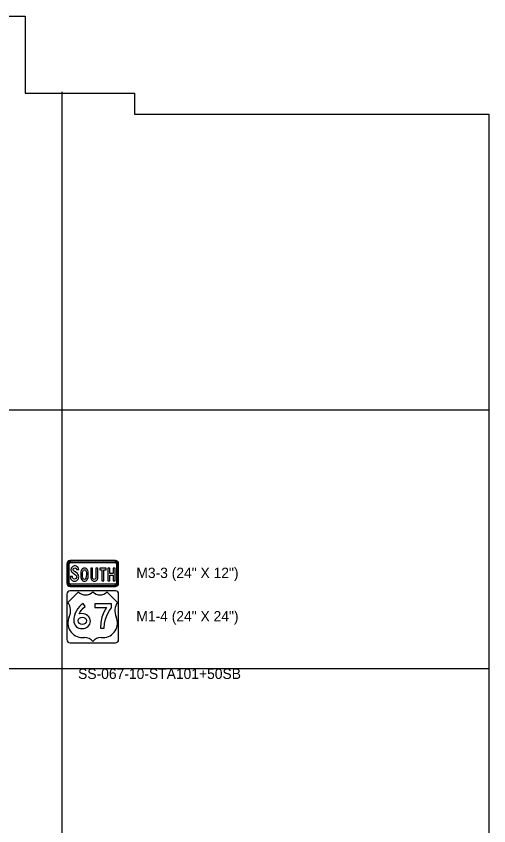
# Model space of a CAD drawing. Extents: x 1001568 to 1002149, y 1840825 to 1841423.
# Drawn here: x 1001963.88 to 1001982.13, y 1841279.4 to 1841310.67 of the extents above; entities that cross this region are included whole.
import ezdxf

# ---------------------------------------------------------------- set-up
doc = ezdxf.new("R2010")
doc.units = 0
for name, color, linetype in [('40', 7, 'Continuous'), ('R_No Plot', 7, 'Continuous'), ('SIGNS', 7, 'Continuous')]:
    doc.layers.add(name, color=color, linetype=linetype)

msp = doc.modelspace()

# ---------------------------------------------------------------- linework, layer by layer
at = {"layer": 'R_No Plot'}
for p, q in [((1001965.65, 1841307.745), (1001965.65, 1841248.127)), ((1001890.65, 1841295.469), (1001982.133, 1841295.469)), ((1001890.65, 1841285.469), (1001982.133, 1841285.469))]:
    msp.add_line(p, q, dxfattribs=at)
msp.add_lwpolyline([(1001886.411, 1841310.667), (1001964.232, 1841310.667), (1001964.232, 1841307.694), (1001968.454, 1841307.694), (1001968.454, 1841306.882), (1001982.133, 1841306.882), (1001982.133, 1841248.127), (1001886.411, 1841248.127)], close=True, dxfattribs=at)
at = {"layer": 'SIGNS'}
for p, q in [((1001965.839, 1841289.52), (1001965.839, 1841288.77)), ((1001965.87, 1841289.52), (1001965.922, 1841289.52)), ((1001967.714, 1841289.645), (1001965.964, 1841289.645)), ((1001965.964, 1841289.561), (1001965.964, 1841289.613)), ((1001967.714, 1841289.613), (1001967.714, 1841289.561)), ((1001967.755, 1841289.52), (1001967.808, 1841289.52)), ((1001967.839, 1841288.77), (1001967.839, 1841289.52)), ((1001965.922, 1841288.77), (1001965.87, 1841288.77)), ((1001965.964, 1841288.676), (1001965.964, 1841288.728)), ((1001965.964, 1841288.645), (1001967.714, 1841288.645)), ((1001967.714, 1841288.728), (1001967.714, 1841288.676)), ((1001967.808, 1841288.77), (1001967.755, 1841288.77)), ((1001965.839, 1841288.344), (1001965.839, 1841286.594)), ((1001966.28, 1841288.427), (1001965.88, 1841288.028)), ((1001967.714, 1841288.469), (1001965.964, 1841288.469)), ((1001967.797, 1841288.028), (1001967.398, 1841288.427)), ((1001967.839, 1841286.594), (1001967.839, 1841288.344)), ((1001966.439, 1841286.671), (1001966.519, 1841286.671)), ((1001967.158, 1841286.671), (1001967.238, 1841286.671)), ((1001965.839, 1841286.594), (1001965.839, 1841286.594)), ((1001965.964, 1841286.469), (1001967.714, 1841286.469))]:
    msp.add_line(p, q, dxfattribs=at)
for points in [[(1001965.87, 1841289.52), (1001965.87, 1841288.77), (1001965.922, 1841288.77), (1001965.922, 1841289.52), (1001965.87, 1841289.52), (1001965.87, 1841289.52)], [(1001967.714, 1841289.613), (1001965.964, 1841289.613), (1001965.964, 1841289.561), (1001967.714, 1841289.561), (1001967.714, 1841289.613), (1001967.714, 1841289.613)], [(1001967.808, 1841288.77), (1001967.808, 1841289.52), (1001967.755, 1841289.52), (1001967.755, 1841288.77), (1001967.808, 1841288.77), (1001967.808, 1841288.77)], [(1001965.972, 1841289.025), (1001965.972, 1841289.02), (1001965.975, 1841288.985), (1001965.983, 1841288.953), (1001965.997, 1841288.923), (1001966.017, 1841288.896), (1001966.041, 1841288.872), (1001966.069, 1841288.855), (1001966.1, 1841288.845), (1001966.135, 1841288.842), (1001966.169, 1841288.845), (1001966.2, 1841288.855), (1001966.227, 1841288.871), (1001966.252, 1841288.894), (1001966.271, 1841288.921), (1001966.284, 1841288.95), (1001966.293, 1841288.982), (1001966.295, 1841289.017), (1001966.292, 1841289.05), (1001966.282, 1841289.081), (1001966.266, 1841289.111), (1001966.244, 1841289.139), (1001966.201, 1841289.176), (1001966.135, 1841289.222), (1001966.091, 1841289.255), (1001966.081, 1841289.272), (1001966.078, 1841289.291), (1001966.083, 1841289.316), (1001966.098, 1841289.338), (1001966.121, 1841289.352), (1001966.147, 1841289.357), (1001966.176, 1841289.353), (1001966.196, 1841289.339), (1001966.207, 1841289.319), (1001966.216, 1841289.291), (1001966.295, 1841289.291), (1001966.282, 1841289.349), (1001966.252, 1841289.395), (1001966.23, 1841289.413), (1001966.205, 1841289.426), (1001966.176, 1841289.434), (1001966.145, 1841289.436), (1001966.116, 1841289.434), (1001966.089, 1841289.425), (1001966.064, 1841289.411), (1001966.042, 1841289.392), (1001966.009, 1841289.344), (1001965.998, 1841289.288), (1001966.001, 1841289.26), (1001966.009, 1841289.233), (1001966.023, 1841289.209), (1001966.042, 1841289.187), (1001966.135, 1841289.121), (1001966.17, 1841289.094), (1001966.191, 1841289.075), (1001966.21, 1841289.046), (1001966.216, 1841289.016), (1001966.211, 1841288.982), (1001966.194, 1841288.953), (1001966.167, 1841288.932), (1001966.135, 1841288.925), (1001966.099, 1841288.933), (1001966.072, 1841288.956), (1001966.056, 1841288.988), (1001966.051, 1841289.025)], [(1001966.761, 1841289.343), (1001966.761, 1841288.988), (1001966.764, 1841288.96), (1001966.772, 1841288.933), (1001966.784, 1841288.908), (1001966.802, 1841288.886), (1001966.823, 1841288.867), (1001966.847, 1841288.854), (1001966.873, 1841288.846), (1001966.902, 1841288.843), (1001966.929, 1841288.846), (1001966.955, 1841288.855), (1001966.978, 1841288.869), (1001966.999, 1841288.888), (1001967.016, 1841288.911), (1001967.028, 1841288.935), (1001967.035, 1841288.962), (1001967.038, 1841288.99), (1001967.038, 1841289.343), (1001966.963, 1841289.343), (1001966.963, 1841288.993), (1001966.959, 1841288.962), (1001966.946, 1841288.938), (1001966.923, 1841288.92), (1001966.894, 1841288.914), (1001966.866, 1841288.92), (1001966.845, 1841288.939), (1001966.832, 1841288.963), (1001966.828, 1841288.993), (1001966.828, 1841289.343)], [(1001967.195, 1841288.853), (1001967.266, 1841288.853), (1001967.266, 1841289.282), (1001967.358, 1841289.282), (1001967.358, 1841289.343), (1001967.106, 1841289.343), (1001967.106, 1841289.282), (1001967.195, 1841289.282)], [(1001967.425, 1841288.853), (1001967.492, 1841288.853), (1001967.492, 1841289.078), (1001967.627, 1841289.078), (1001967.627, 1841288.853), (1001967.702, 1841288.853), (1001967.702, 1841289.343), (1001967.627, 1841289.343), (1001967.627, 1841289.147), (1001967.492, 1841289.147), (1001967.492, 1841289.343), (1001967.425, 1841289.343)], [(1001965.964, 1841288.676), (1001967.714, 1841288.676), (1001967.714, 1841288.728), (1001965.964, 1841288.728), (1001965.964, 1841288.676), (1001965.964, 1841288.676)], [(1001967.132, 1841287.03), (1001967.283, 1841287.03), (1001967.295, 1841287.207), (1001967.332, 1841287.379), (1001967.394, 1841287.547), (1001967.481, 1841287.71), (1001967.565, 1841287.822), (1001967.565, 1841287.97), (1001966.92, 1841287.97), (1001966.92, 1841287.829), (1001967.374, 1841287.829), (1001967.269, 1841287.645), (1001967.194, 1841287.45), (1001967.148, 1841287.245)]]:
    msp.add_lwpolyline(points, close=True, dxfattribs=at)
for points in [[(1001966.666, 1841289.099), (1001966.663, 1841289.158), (1001966.657, 1841289.21), (1001966.645, 1841289.254), (1001966.629, 1841289.289), (1001966.609, 1841289.317), (1001966.584, 1841289.337), (1001966.555, 1841289.349), (1001966.521, 1841289.353), (1001966.486, 1841289.349), (1001966.456, 1841289.337), (1001966.431, 1841289.317), (1001966.411, 1841289.289), (1001966.395, 1841289.254), (1001966.383, 1841289.21), (1001966.376, 1841289.158), (1001966.374, 1841289.099), (1001966.376, 1841289.039), (1001966.383, 1841288.987), (1001966.394, 1841288.943), (1001966.41, 1841288.907), (1001966.43, 1841288.879), (1001966.455, 1841288.859), (1001966.484, 1841288.847), (1001966.518, 1841288.843), (1001966.552, 1841288.847), (1001966.582, 1841288.859), (1001966.608, 1841288.879), (1001966.629, 1841288.907), (1001966.645, 1841288.943), (1001966.656, 1841288.987), (1001966.663, 1841289.039), (1001966.666, 1841289.099)], [(1001966.595, 1841289.101), (1001966.59, 1841289.02), (1001966.576, 1841288.961), (1001966.552, 1841288.926), (1001966.519, 1841288.915), (1001966.485, 1841288.927), (1001966.46, 1841288.964), (1001966.446, 1841289.026), (1001966.441, 1841289.114), (1001966.444, 1841289.171), (1001966.454, 1841289.219), (1001966.465, 1841289.249), (1001966.479, 1841289.27), (1001966.497, 1841289.283), (1001966.519, 1841289.287), (1001966.54, 1841289.283), (1001966.558, 1841289.269), (1001966.572, 1841289.245), (1001966.583, 1841289.213), (1001966.592, 1841289.162), (1001966.595, 1841289.101)], [(1001965.839, 1841288.344), (1001965.839, 1841288.344)], [(1001965.964, 1841288.469), (1001965.964, 1841288.469)], [(1001967.714, 1841288.469), (1001967.714, 1841288.469)], [(1001966.547, 1841287.864), (1001966.472, 1841287.988), (1001966.397, 1841287.933), (1001966.328, 1841287.867), (1001966.266, 1841287.789), (1001966.211, 1841287.701), (1001966.164, 1841287.608), (1001966.132, 1841287.515), (1001966.112, 1841287.423), (1001966.106, 1841287.331), (1001966.111, 1841287.264), (1001966.128, 1841287.203), (1001966.156, 1841287.148), (1001966.196, 1841287.1), (1001966.244, 1841287.061), (1001966.299, 1841287.034), (1001966.361, 1841287.017), (1001966.429, 1841287.012), (1001966.489, 1841287.016), (1001966.547, 1841287.03), (1001966.599, 1841287.054), (1001966.649, 1841287.088), (1001966.693, 1841287.132), (1001966.725, 1841287.181), (1001966.744, 1841287.235), (1001966.75, 1841287.294), (1001966.743, 1841287.358), (1001966.724, 1841287.416), (1001966.692, 1841287.468), (1001966.648, 1841287.513), (1001966.597, 1841287.547), (1001966.542, 1841287.572), (1001966.482, 1841287.587), (1001966.416, 1841287.592), (1001966.315, 1841287.582), (1001966.357, 1841287.659), (1001966.41, 1841287.732), (1001966.474, 1841287.8), (1001966.547, 1841287.864)], [(1001966.271, 1841287.316), (1001966.285, 1841287.373), (1001966.325, 1841287.418), (1001966.377, 1841287.445), (1001966.436, 1841287.454), (1001966.495, 1841287.445), (1001966.548, 1841287.418), (1001966.589, 1841287.373), (1001966.603, 1841287.316), (1001966.589, 1841287.259), (1001966.548, 1841287.213), (1001966.495, 1841287.186), (1001966.436, 1841287.177), (1001966.377, 1841287.186), (1001966.325, 1841287.213), (1001966.285, 1841287.259), (1001966.271, 1841287.316)], [(1001965.964, 1841286.469), (1001965.964, 1841286.469)], [(1001967.714, 1841286.469), (1001967.714, 1841286.469)]]:
    msp.add_lwpolyline(points, dxfattribs=at)
for centre, radius, start, end in [((1001965.964, 1841289.52), 0.125, 90.0002, 179.9998), ((1001965.964, 1841289.52), 0.0937, 90.0002, 179.9998), ((1001965.964, 1841289.52), 0.0417, 90.0002, 179.9998), ((1001967.714, 1841289.52), 0.125, 360, 90.0002), ((1001967.714, 1841289.52), 0.0937, 360, 90.0002), ((1001967.714, 1841289.52), 0.0417, 360, 90.0002), ((1001965.964, 1841288.77), 0.125, 179.9998, 270.0001), ((1001965.964, 1841288.77), 0.0937, 179.9998, 270.0001), ((1001965.964, 1841288.77), 0.0417, 179.9998, 270.0001), ((1001967.714, 1841288.77), 0.125, 270.0001, 0.0003), ((1001967.714, 1841288.77), 0.0937, 270.0001, 0.0003), ((1001967.714, 1841288.77), 0.0417, 270.0001, 0.0003), ((1001965.964, 1841288.344), 0.125, 90.0002, 179.9998), ((1001966.559, 1841288.713), 0.399, 225.5729, 314.4272), ((1001967.118, 1841288.713), 0.399, 225.5729, 314.4272), ((1001967.714, 1841288.344), 0.125, 0, 90), ((1001965.426, 1841287.702), 0.559, 334.9895, 35.6629), ((1001968.251, 1841287.702), 0.559, 144.3372, 205.01), ((1001966.439, 1841287.23), 0.559, 154.9897, 270.0001), ((1001967.238, 1841287.23), 0.559, 270.0001, 25.0104), ((1001966.519, 1841286.271), 0.399, 36.8699, 90.0002), ((1001967.158, 1841286.271), 0.399, 90.0002, 143.13), ((1001965.964, 1841286.594), 0.125, 180, 270), ((1001967.714, 1841286.594), 0.125, 270.0001, 0.0003)]:
    msp.add_arc(centre, radius, start, end, dxfattribs=at)

# ---------------------------------------------------------------- texts
at = {"layer": '40'}
for s, p in [('M3-3 (24" X 12")', (1001968.521, 1841288.967)), ('M1-4 (24" X 24")', (1001968.521, 1841287.291)), ('SS-067-10-STA101+50SB', (1001966.273, 1841285.069))]:
    msp.add_text(s, height=0.4, rotation=0, dxfattribs=at).set_placement(p)

doc.saveas('drawing.dxf')
